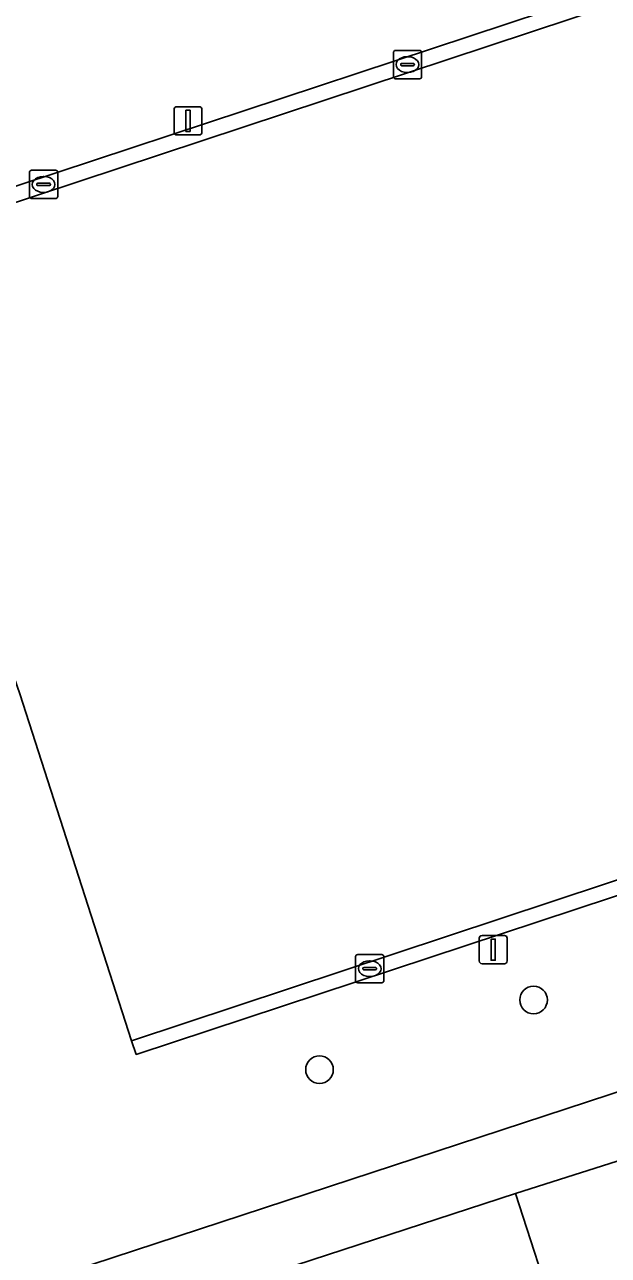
# Model space of a CAD drawing. Extents: x 158086 to 159499, y 382904 to 383981.
# Drawn here: x 159379 to 159399.66, y 383128.59 to 383172.16 of the extents above; entities that cross this region are included whole.
import ezdxf

# ---------------------------------------------------------------- set-up
doc = ezdxf.new("R2010")
doc.units = 0
for name, color, linetype in [('IMGEO_Boom', 7, 'Continuous'), ('IMGEO_Groenvoorziening', 7, 'Continuous'), ('IMGEO_Hek', 7, 'Continuous'), ('IMGEO_Kolk', 7, 'Continuous'), ('IMGEO_Lichtmast', 7, 'Continuous'), ('IMGEO_Parkeervlak_gesloten', 7, 'Continuous'), ('IMGEO_Rijbaan_lokaal_open', 7, 'Continuous'), ('IMGEO_Voetpad_open', 7, 'Continuous')]:
    doc.layers.add(name, color=color, linetype=linetype)

msp = doc.modelspace()

# ---------------------------------------------------------------- linework, layer by layer
at = {"layer": 'IMGEO_Boom'}
for centre in [(159397.014, 383137.635), (159389.437, 383135.166)]:
    msp.add_circle(centre, 0.489, dxfattribs=at)
at = {"layer": 'IMGEO_Groenvoorziening'}
for points in [[(159368.352, 383127.832), (159369.98, 383128.356), (159371.065, 383124.887), (159373.713, 383125.756), (159433.331, 383145.321), (159435.369, 383148.102), (159424.133, 383182.742), (159404.412, 383176.348), (159396.96, 383200.002)], [(159373.63, 383164.197), (159373.495, 383164.726), (159420.004, 383180.105), (159420.174, 383179.591), (159429.416, 383151.637), (159429.606, 383151.113), (159382.949, 383135.71), (159382.777, 383136.186), (159378.827, 383148.472)]]:
    msp.add_lwpolyline(points, dxfattribs=at)
at = {"layer": 'IMGEO_Hek'}
msp.add_lwpolyline([(159373.713, 383125.756), (159433.331, 383145.321)], dxfattribs=at)
at = {"layer": 'IMGEO_Kolk'}
for p, q in [((159392.051, 383170.316), (159392.051, 383171.168)), ((159392.126, 383171.242), (159392.978, 383171.242)), ((159393.052, 383171.168), (159393.052, 383170.316)), ((159392.31, 383170.736), (159392.31, 383170.748)), ((159392.748, 383170.699), (159392.35, 383170.699)), ((159392.353, 383170.785), (159392.751, 383170.785)), ((159392.539, 383171.022), (159392.564, 383171.022)), ((159392.794, 383170.748), (159392.794, 383170.736)), ((159392.562, 383170.462), (159392.537, 383170.462)), ((159392.978, 383170.242), (159392.126, 383170.242)), ((159379.169, 383166.074), (159379.169, 383166.926)), ((159379.244, 383167), (159380.096, 383167)), ((159379.657, 383166.78), (159379.682, 383166.78)), ((159380.17, 383166.926), (159380.17, 383166.074)), ((159379.428, 383166.494), (159379.428, 383166.506)), ((159379.866, 383166.457), (159379.468, 383166.457)), ((159379.471, 383166.543), (159379.869, 383166.543)), ((159379.912, 383166.506), (159379.912, 383166.494)), ((159380.096, 383166), (159379.244, 383166)), ((159379.68, 383166.22), (159379.655, 383166.22)), ((159390.715, 383138.317), (159390.715, 383139.169)), ((159390.79, 383139.243), (159391.642, 383139.243)), ((159391.203, 383139.023), (159391.228, 383139.023)), ((159391.716, 383139.169), (159391.716, 383138.317)), ((159390.974, 383138.737), (159390.974, 383138.749)), ((159391.412, 383138.7), (159391.014, 383138.7)), ((159391.017, 383138.786), (159391.415, 383138.786)), ((159391.226, 383138.463), (159391.201, 383138.463)), ((159391.458, 383138.749), (159391.458, 383138.737)), ((159391.642, 383138.243), (159390.79, 383138.243))]:
    msp.add_line(p, q, dxfattribs=at)
for points in [[(159392.051, 383170.316), (159392.051, 383171.168)], [(159392.126, 383171.242), (159392.978, 383171.242)], [(159393.052, 383171.168), (159393.052, 383170.316)], [(159392.978, 383170.242), (159392.126, 383170.242)], [(159379.169, 383166.074), (159379.169, 383166.926)], [(159379.244, 383167), (159380.096, 383167)], [(159380.17, 383166.926), (159380.17, 383166.074)], [(159380.096, 383166), (159379.244, 383166)], [(159390.715, 383138.317), (159390.715, 383139.169)], [(159390.79, 383139.243), (159391.642, 383139.243)], [(159391.716, 383139.169), (159391.716, 383138.317)], [(159391.642, 383138.243), (159390.79, 383138.243)]]:
    msp.add_lwpolyline(points, dxfattribs=at)
for centre, radius, start, end in [((159392.128, 383171.166), 0.0765, 91.552, 178.448), ((159392.128, 383171.166), 0.0765, 91.552, 178.448), ((159392.976, 383171.166), 0.0765, 1.552, 88.448), ((159392.976, 383171.166), 0.0765, 1.552, 88.448), ((159392.35, 383170.745), 0.0403, 85.8775, 175.7526), ((159392.347, 383170.735), 0.0366, 178.938, 274.7102), ((159392.751, 383170.742), 0.043, 264.8664, 352.4533), ((159392.755, 383170.747), 0.0386, 1.7309, 96.639), ((159392.128, 383170.318), 0.0765, 181.552, 268.448), ((159392.128, 383170.318), 0.0765, 181.552, 268.448), ((159392.976, 383170.318), 0.0765, 271.552, 358.448), ((159392.976, 383170.318), 0.0765, 271.552, 358.448), ((159379.246, 383166.924), 0.0765, 91.552, 178.448), ((159379.246, 383166.924), 0.0765, 91.552, 178.448), ((159380.094, 383166.924), 0.0765, 1.552, 88.448), ((159380.094, 383166.924), 0.0765, 1.552, 88.448), ((159379.468, 383166.503), 0.0403, 85.8775, 175.7526), ((159379.465, 383166.493), 0.0366, 178.938, 274.7102), ((159379.869, 383166.5), 0.043, 264.8664, 352.4533), ((159379.873, 383166.505), 0.0386, 1.7309, 96.639), ((159379.246, 383166.076), 0.0765, 181.552, 268.448), ((159379.246, 383166.076), 0.0765, 181.552, 268.448), ((159380.094, 383166.076), 0.0765, 271.552, 358.448), ((159380.094, 383166.076), 0.0765, 271.552, 358.448), ((159390.792, 383139.167), 0.0765, 91.552, 178.448), ((159390.792, 383139.167), 0.0765, 91.552, 178.448), ((159391.64, 383139.167), 0.0765, 1.552, 88.448), ((159391.64, 383139.167), 0.0765, 1.552, 88.448), ((159391.014, 383138.746), 0.0403, 85.8775, 175.7526), ((159391.011, 383138.736), 0.0366, 178.938, 274.7102), ((159391.415, 383138.743), 0.043, 264.8664, 352.4533), ((159391.419, 383138.748), 0.0386, 1.7309, 96.639), ((159390.792, 383138.319), 0.0765, 181.552, 268.448), ((159390.792, 383138.319), 0.0765, 181.552, 268.448), ((159391.64, 383138.319), 0.0765, 271.552, 358.448), ((159391.64, 383138.319), 0.0765, 271.552, 358.448)]:
    msp.add_arc(centre, radius, start, end, dxfattribs=at)
for centre, major_axis, ratio, start_param, end_param in [((159392.538, 383170.742), (-0.387, 0.002), 0.722429, 4.712389, 7.853982), ((159392.563, 383170.742), (-0.39, 0.002), 0.717154, 1.570796, 4.712389), ((159379.656, 383166.5), (-0.387, 0.002), 0.722429, 4.712389, 7.853982), ((159379.681, 383166.5), (-0.39, 0.002), 0.717154, 1.570796, 4.712389), ((159391.202, 383138.743), (-0.387, 0.002), 0.722429, 4.712389, 7.853982), ((159391.227, 383138.743), (-0.39, 0.002), 0.717154, 1.570796, 4.712389)]:
    msp.add_ellipse(centre, major_axis=major_axis, ratio=ratio, start_param=start_param, end_param=end_param, dxfattribs=at)
at = {"layer": 'IMGEO_Lichtmast'}
for p, q in [((159384.287, 383168.352), (159384.287, 383169.152)), ((159384.287, 383169.152), (159384.287, 383168.352)), ((159384.387, 383169.252), (159385.177, 383169.252)), ((159385.177, 383169.252), (159384.387, 383169.252)), ((159385.277, 383169.152), (159385.277, 383168.352)), ((159385.277, 383168.352), (159385.277, 383169.152)), ((159385.177, 383168.252), (159384.387, 383168.252)), ((159384.387, 383168.252), (159385.177, 383168.252)), ((159395.09, 383139.017), (159395.09, 383139.817)), ((159395.09, 383139.817), (159395.09, 383139.017)), ((159395.19, 383139.917), (159395.98, 383139.917)), ((159395.98, 383139.917), (159395.19, 383139.917)), ((159396.08, 383139.817), (159396.08, 383139.017)), ((159396.08, 383139.017), (159396.08, 383139.817)), ((159395.98, 383138.917), (159395.19, 383138.917)), ((159395.19, 383138.917), (159395.98, 383138.917))]:
    msp.add_line(p, q, dxfattribs=at)
for points in [[(159384.707, 383169.127), (159384.857, 383169.127), (159384.857, 383168.377), (159384.707, 383168.377), (159384.707, 383169.127)], [(159395.51, 383139.792), (159395.66, 383139.792), (159395.66, 383139.042), (159395.51, 383139.042), (159395.51, 383139.792)]]:
    msp.add_lwpolyline(points, dxfattribs=at)
for centre, start, end in [((159384.387, 383169.152), 90, 180), ((159384.387, 383169.152), 90, 180), ((159385.177, 383169.152), 0, 90), ((159385.177, 383169.152), 360, 90), ((159384.387, 383168.352), 180, 270), ((159384.387, 383168.352), 180, 270), ((159385.177, 383168.352), 270, 0), ((159385.177, 383168.352), 270, 0), ((159395.19, 383139.817), 90, 180), ((159395.19, 383139.817), 90, 180), ((159395.98, 383139.817), 0, 90), ((159395.98, 383139.817), 360, 90), ((159395.19, 383139.017), 180, 270), ((159395.19, 383139.017), 180, 270), ((159395.98, 383139.017), 270, 0), ((159395.98, 383139.017), 270, 0)]:
    msp.add_arc(centre, 0.1, start, end, dxfattribs=at)
at = {"layer": 'IMGEO_Parkeervlak_gesloten'}
msp.add_lwpolyline([(159378.827, 383148.472), (159382.777, 383136.186), (159429.416, 383151.637), (159420.174, 383179.591), (159373.63, 383164.197), (159374.779, 383160.57), (159377.416, 383152.521)], close=True, dxfattribs=at)
at = {"layer": 'IMGEO_Rijbaan_lokaal_open'}
for points in [[(159420.174, 383179.591), (159420.004, 383180.105), (159373.495, 383164.726), (159373.63, 383164.197)], [(159429.416, 383151.637), (159382.777, 383136.186), (159382.949, 383135.71), (159429.606, 383151.113)], [(159397.85, 383126.225), (159402.447, 383127.72), (159401.006, 383132.258), (159396.377, 383130.782)]]:
    msp.add_lwpolyline(points, close=True, dxfattribs=at)
msp.add_lwpolyline([(159389.926, 383123.619), (159390.841, 383123.946), (159397.85, 383126.225), (159396.377, 383130.782), (159380.819, 383125.712)], dxfattribs=at)
at = {"layer": 'IMGEO_Voetpad_open'}
for points in [[(159430.929, 383141.911), (159433.283, 383142.709), (159433.863, 383142.915), (159433.619, 383145.362), (159433.331, 383145.321), (159373.713, 383125.756), (159371.065, 383124.887), (159372.086, 383121.745), (159374.903, 383122.66), (159377.79, 383123.598)], [(159380.819, 383125.712), (159396.377, 383130.782), (159401.006, 383132.258), (159430.929, 383141.911)]]:
    msp.add_lwpolyline(points, dxfattribs=at)

doc.saveas('drawing.dxf')
